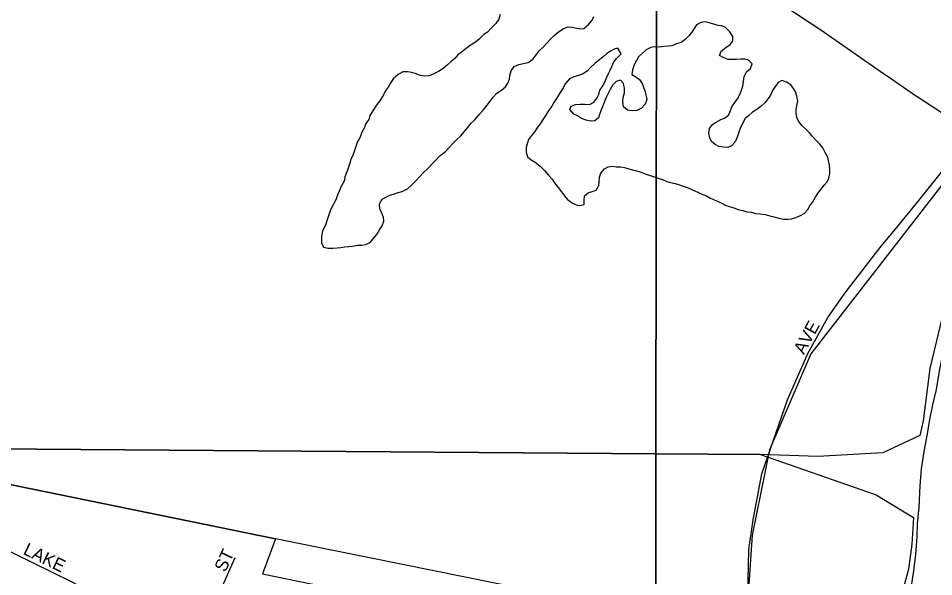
# Model space of a CAD drawing. Extents: x 0 to 1064, y 0 to 440.
# Drawn here: x 152.46 to 163.34, y 388.69 to 395.33 of the extents above; entities that cross this region are included whole.
import ezdxf

# ---------------------------------------------------------------- set-up
doc = ezdxf.new("R2010")
doc.units = 0
for name, color, linetype in [('GM_X_City_Street', 7, 'Continuous'), ('GM_X_City_Street_Text', 7, 'Continuous'), ('GM_X_Corporation', 7, 'Continuous'), ('GM_X_Major_River', 7, 'Continuous'), ('GM_X_Minor_Lake', 7, 'Continuous'), ('GM_X_Rail_Line_Text', 7, 'Continuous'), ('GM_X_Section', 7, 'Continuous'), ('GM_X_State_Route', 7, 'Continuous')]:
    doc.layers.add(name, color=color, linetype=linetype)

msp = doc.modelspace()

# ---------------------------------------------------------------- linework, layer by layer
at = {"layer": 'GM_X_City_Street'}
for points in [[(162.88, 392.818), (163.164, 393.161), (163.783, 393.937)], [(162.287, 392.065), (162.714, 392.618), (162.88, 392.818)], [(161.151, 388.155), (161.146, 388.191), (161.135, 388.649), (161.142, 389.008), (161.191, 389.366), (161.296, 389.911), (161.601, 390.793), (161.843, 391.341), (162.079, 391.771), (162.286, 392.063), (162.287, 392.065)], [(152.079, 389.938), (152.163, 389.779), (152.225, 389.657), (152.262, 389.555), (152.286, 389.455), (152.262, 389.305), (152.178, 389.075), (153.085, 388.632), (154.457, 387.915), (155.385, 387.439), (155.446, 387.406)], [(154.457, 387.915), (154.77, 388.396), (154.88, 388.569), (155.032, 388.917)]]:
    msp.add_lwpolyline(points, dxfattribs=at)
at = {"layer": 'GM_X_Corporation'}
for points in [[(163.804, 393.818), (161.88, 391.337), (161.385, 390.197), (161.179, 389.185), (161.101, 388.012), (155.515, 389.139), (151.907, 389.876)], [(151.907, 389.876), (155.515, 389.139), (155.357, 388.724), (163.323, 387.088)]]:
    msp.add_lwpolyline(points, dxfattribs=at)
at = {"layer": 'GM_X_Major_River'}
msp.add_lwpolyline([(163.774, 392.582), (163.734, 392.413), (163.646, 392.099), (163.586, 391.888), (163.533, 391.719), (163.486, 391.526), (163.451, 391.369), (163.403, 391.133), (163.367, 390.915), (163.326, 390.734), (163.291, 390.558), (163.262, 390.389), (163.22, 390.177), (163.191, 389.971), (163.173, 389.771), (163.161, 389.516), (163.143, 389.322), (163.139, 389.164), (163.122, 388.952), (163.098, 388.758), (163.055, 388.473)], dxfattribs=at)
at = {"layer": 'GM_X_Minor_Lake'}
for points in [[(158.183, 395.373), (158.17, 395.318), (158.132, 395.264), (158.076, 395.211), (158.033, 395.163), (157.99, 395.134), (157.934, 395.08), (157.891, 395.044), (157.829, 395.003), (157.78, 394.968), (157.724, 394.926), (157.681, 394.891), (157.644, 394.849), (157.6, 394.814), (157.557, 394.772), (157.508, 394.731), (157.452, 394.695), (157.397, 394.666), (157.342, 394.643), (157.287, 394.638), (157.233, 394.645), (157.185, 394.665), (157.136, 394.684), (157.082, 394.691), (157.027, 394.692), (156.972, 394.657), (156.916, 394.61), (156.885, 394.562), (156.853, 394.508), (156.816, 394.46), (156.797, 394.418), (156.753, 394.346), (156.709, 394.292), (156.678, 394.238), (156.634, 394.172), (156.621, 394.123), (156.589, 394.075), (156.57, 394.027), (156.538, 393.973), (156.519, 393.913), (156.481, 393.841), (156.461, 393.78), (156.435, 393.708), (156.41, 393.647), (156.397, 393.605), (156.371, 393.521), (156.339, 393.442), (156.332, 393.4), (156.294, 393.328), (156.274, 393.279), (156.255, 393.237), (156.23, 393.171), (156.204, 393.117), (156.166, 393.051), (156.147, 392.99), (156.127, 392.93), (156.108, 392.869), (156.076, 392.809), (156.063, 392.761), (156.062, 392.718), (156.061, 392.658), (156.084, 392.608), (156.138, 392.595), (156.193, 392.594), (156.248, 392.599)], [(157.324, 393.542), (157.473, 393.697), (157.529, 393.739), (157.578, 393.792), (157.622, 393.84), (157.665, 393.882), (157.715, 393.929), (157.758, 393.977), (157.796, 394.025), (157.839, 394.079), (157.883, 394.12), (157.939, 394.186), (157.982, 394.234), (158.014, 394.276), (158.057, 394.329), (158.101, 394.389), (158.145, 394.437), (158.2, 394.472), (158.249, 394.514), (158.275, 394.556), (158.294, 394.604), (158.301, 394.646), (158.314, 394.701), (158.352, 394.755), (158.407, 394.778), (158.462, 394.789), (158.517, 394.8), (158.572, 394.841), (158.616, 394.895), (158.653, 394.943), (158.697, 394.984), (158.74, 395.032), (158.784, 395.08), (158.827, 395.121), (158.876, 395.163), (158.938, 395.204), (158.993, 395.227), (159.035, 395.22), (159.078, 395.213), (159.138, 395.2), (159.181, 395.205), (159.236, 395.252), (159.28, 395.306), (159.299, 395.348)], [(160.517, 395.249), (160.492, 395.207), (160.46, 395.159), (160.429, 395.117), (160.386, 395.075), (160.336, 395.04), (160.281, 395.023), (160.226, 395), (160.184, 394.995), (160.129, 394.99), (160.074, 394.985), (160.02, 394.986), (159.977, 394.981), (159.922, 394.952), (159.872, 394.91), (159.829, 394.869), (159.804, 394.827), (159.772, 394.766), (159.759, 394.712), (159.751, 394.657), (159.799, 394.632), (159.841, 394.601), (159.871, 394.551), (159.888, 394.508), (159.905, 394.466), (159.916, 394.417), (159.927, 394.362), (159.908, 394.307), (159.864, 394.26), (159.809, 394.23), (159.754, 394.226), (159.7, 394.233), (159.652, 394.276), (159.641, 394.331), (159.648, 394.386), (159.662, 394.44), (159.663, 394.495), (159.652, 394.55), (159.617, 394.593), (159.562, 394.576), (159.524, 394.535), (159.493, 394.481), (159.467, 394.433), (159.442, 394.378), (159.423, 394.336), (159.41, 394.294), (159.384, 394.24), (159.365, 394.185), (159.352, 394.143), (159.309, 394.108), (159.26, 394.103), (159.206, 394.116), (159.151, 394.135), (159.104, 394.167), (159.062, 394.186), (159.014, 394.242), (159.027, 394.284), (159.082, 394.301), (159.137, 394.306), (159.192, 394.305), (159.246, 394.303), (159.295, 394.327), (159.339, 394.381), (159.358, 394.423), (159.371, 394.471), (159.396, 394.513), (159.428, 394.567), (159.447, 394.621), (159.473, 394.67), (159.492, 394.712), (159.511, 394.754), (159.536, 394.808), (159.567, 394.85), (159.623, 394.903), (159.582, 394.971)], [(161.699, 392.961), (161.754, 392.984), (161.797, 393.007), (161.841, 393.055), (161.866, 393.097), (161.903, 393.145), (161.935, 393.199), (161.966, 393.253), (162.004, 393.301), (162.035, 393.343), (162.072, 393.385), (162.092, 393.427), (162.105, 393.481), (162.106, 393.524), (162.101, 393.585), (162.09, 393.634), (162.079, 393.676), (162.05, 393.732), (162.021, 393.787), (161.985, 393.83), (161.938, 393.88), (161.896, 393.924), (161.861, 393.967), (161.819, 394.01), (161.777, 394.048), (161.73, 394.104), (161.713, 394.147), (161.702, 394.202), (161.703, 394.244), (161.716, 394.305), (161.723, 394.347), (161.712, 394.402), (161.695, 394.451), (161.672, 394.494), (161.642, 394.537), (161.588, 394.569), (161.534, 394.588), (161.491, 394.565), (161.454, 394.517), (161.422, 394.469), (161.397, 394.415), (161.372, 394.373), (161.334, 394.325), (161.285, 394.277), (161.235, 394.242), (161.186, 394.213), (161.143, 394.171), (161.093, 394.13), (161.068, 394.082), (161.043, 394.027), (161.023, 393.973), (161.004, 393.913), (160.978, 393.858), (160.935, 393.811), (160.892, 393.793), (160.837, 393.795), (160.783, 393.802), (160.741, 393.827), (160.699, 393.864), (160.676, 393.908), (160.665, 393.963), (160.672, 394.017), (160.71, 394.065), (160.753, 394.094), (160.808, 394.124), (160.851, 394.141), (160.9, 394.176), (160.919, 394.219), (160.939, 394.273), (160.976, 394.327), (161.007, 394.369), (161.033, 394.423), (161.052, 394.471), (161.071, 394.519), (161.079, 394.574), (161.086, 394.635), (161.112, 394.689), (161.161, 394.73), (161.18, 394.785), (161.139, 394.828), (161.097, 394.841), (161.048, 394.842), (160.993, 394.837), (160.939, 394.838), (160.896, 394.839), (160.836, 394.859), (160.794, 394.884), (160.814, 394.938), (160.869, 394.98), (160.918, 395.015), (160.95, 395.057), (160.951, 395.112), (160.916, 395.167), (160.862, 395.217), (160.82, 395.236), (160.778, 395.243), (160.723, 395.257), (160.681, 395.27), (160.627, 395.283), (160.572, 395.278), (160.517, 395.249)], [(159.582, 394.971), (159.54, 394.96), (159.497, 394.937), (159.453, 394.907), (159.404, 394.866), (159.355, 394.824), (159.311, 394.789), (159.262, 394.747), (159.218, 394.699), (159.163, 394.664), (159.114, 394.647), (159.059, 394.63), (159.01, 394.607), (158.96, 394.553), (158.935, 394.499), (158.904, 394.457), (158.878, 394.415), (158.853, 394.373), (158.822, 394.325), (158.797, 394.283), (158.765, 394.235), (158.727, 394.175), (158.696, 394.127), (158.659, 394.073), (158.627, 394.031), (158.596, 393.983), (158.558, 393.935), (158.521, 393.887), (158.508, 393.845), (158.495, 393.791), (158.493, 393.736), (158.51, 393.681), (158.552, 393.644), (158.6, 393.618), (158.66, 393.568), (158.713, 393.518), (158.761, 393.463), (158.802, 393.413), (158.831, 393.37), (158.873, 393.314), (158.914, 393.265), (158.949, 393.215), (158.985, 393.172), (159.039, 393.134), (159.087, 393.109), (159.129, 393.102), (159.184, 393.113), (159.185, 393.161), (159.186, 393.216), (159.229, 393.252), (159.278, 393.269), (159.327, 393.286), (159.359, 393.34), (159.36, 393.383), (159.367, 393.437), (159.38, 393.486), (159.424, 393.539), (159.467, 393.563), (159.521, 393.568), (159.564, 393.561), (159.618, 393.56), (159.661, 393.553), (159.715, 393.539), (159.757, 393.526), (159.806, 393.513), (159.848, 393.5), (159.908, 393.48), (160.111, 393.409)], [(156.248, 392.599), (156.29, 392.604), (156.333, 392.609), (156.387, 392.614), (156.43, 392.619), (156.491, 392.63), (156.54, 392.629), (156.582, 392.64), (156.637, 392.663), (156.675, 392.705), (156.718, 392.759), (156.75, 392.813), (156.781, 392.861), (156.801, 392.915), (156.796, 392.964), (156.773, 393.019), (156.755, 393.062), (156.751, 393.123), (156.782, 393.177), (156.831, 393.206), (156.874, 393.224), (156.917, 393.235), (156.96, 393.252), (157.021, 393.269), (157.082, 393.298), (157.125, 393.34), (157.187, 393.399), (157.231, 393.447), (157.268, 393.489), (157.324, 393.542)], [(160.111, 393.409), (160.113, 393.409), (160.167, 393.389), (160.209, 393.376), (160.264, 393.363), (160.306, 393.35), (160.36, 393.331), (160.42, 393.311), (160.48, 393.285), (160.534, 393.26), (160.576, 393.241), (160.637, 393.215), (160.685, 393.19), (160.757, 393.158), (160.811, 393.132), (160.865, 393.107), (160.907, 393.088), (160.961, 393.074), (161.015, 393.055), (161.07, 393.041), (161.118, 393.028), (161.172, 393.021), (161.221, 393.008), (161.275, 393.001), (161.336, 392.993), (161.39, 392.98), (161.444, 392.966), (161.499, 392.953), (161.553, 392.94), (161.608, 392.939), (161.65, 392.944), (161.699, 392.961)]]:
    msp.add_lwpolyline(points, dxfattribs=at)
at = {"layer": 'GM_X_Section'}
msp.add_lwpolyline([(143.975, 406.617), (160.061, 406.476), (160.036, 390.151), (143.725, 390.273)], close=True, dxfattribs=at)
for points in [[(163.563, 392.286), (163.292, 391.164), (163.213, 390.541), (163.173, 390.366), (162.733, 390.163), (161.962, 390.118), (161.278, 390.144), (160.036, 390.151), (160.061, 406.476)], [(143.725, 390.273), (160.036, 390.151), (160.024, 380.8), (160.018, 380.498), (159.73, 379.467), (159.161, 378.86), (158.148, 377.923), (157.599, 377.443), (157.119, 377.095), (156.653, 376.802), (156.108, 376.552), (155.449, 376.287), (154.833, 376.099), (154.26, 375.959), (153.683, 375.868), (153.324, 375.796), (152.99, 375.766), (152.317, 375.774)], [(160.024, 380.8), (160.036, 390.151), (161.278, 390.144), (162.656, 389.662), (163.099, 389.392), (163.081, 389.077), (163.038, 388.781), (162.94, 388.414)]]:
    msp.add_lwpolyline(points, dxfattribs=at)
at = {"layer": 'GM_X_State_Route'}
for points in [[(162.089, 395.122), (161.985, 395.194), (160.936, 395.888), (159.949, 396.614), (159.026, 397.252), (158.623, 397.532), (158.439, 397.663), (157.574, 398.274), (157.157, 398.573), (157.135, 398.588)], [(162.743, 394.668), (162.089, 395.122)], [(163.136, 394.397), (162.775, 394.646), (162.743, 394.668)], [(163.803, 393.963), (163.141, 394.393), (163.136, 394.397)]]:
    msp.add_lwpolyline(points, dxfattribs=at)

# ---------------------------------------------------------------- texts
at = {"layer": 'GM_X_City_Street_Text'}
for s, rotation, p in [('AVE', 61.6967, (161.797, 391.321)), ('LAKE', 334.1359, (152.502, 388.962)), ('ST', 64.9823, (154.917, 388.735))]:
    msp.add_text(s, height=0.1515, rotation=rotation, dxfattribs=at).set_placement(p)
at = {"layer": 'GM_X_Rail_Line_Text'}
msp.add_text('Corporation', height=0.90606, rotation=53.2781, dxfattribs=at).set_placement((148.985, 390.819))

doc.saveas('drawing.dxf')
